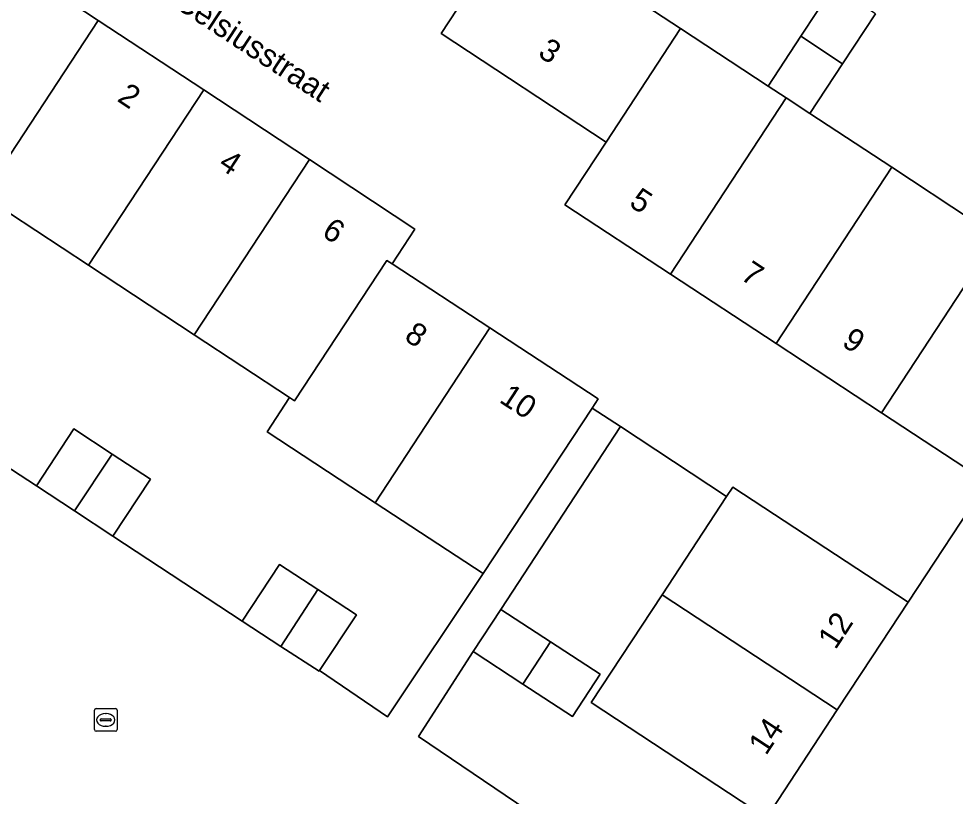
# Model space of a CAD drawing. Extents: x 159279 to 160377, y 384531 to 385888.
# Drawn here: x 159559.43 to 159600.5, y 385106.89 to 385140.99 of the extents above; entities that cross this region are included whole.
import ezdxf

# ---------------------------------------------------------------- set-up
doc = ezdxf.new("R2010")
doc.units = 0
for name, color, linetype in [('IMGEO_Erf', 7, 'Continuous'), ('IMGEO_Hek', 7, 'Continuous'), ('IMGEO_Kolk', 7, 'Continuous'), ('IMGEO_Openbare_ruimte_label', 7, 'Continuous'), ('IMGEO_Pand', 7, 'Continuous'), ('IMGEO_Pand_nummerreeks', 7, 'Continuous'), ('IMGEO_Voetpad_open', 7, 'Continuous')]:
    doc.layers.add(name, color=color, linetype=linetype)

msp = doc.modelspace()

# ---------------------------------------------------------------- linework, layer by layer
at = {"layer": 'IMGEO_Erf'}
for points in [[(159558.284, 385143.967), (159562.915, 385140.917), (159567.545, 385137.866), (159572.176, 385134.816), (159576.806, 385131.765), (159575.8, 385130.239), (159580.092, 385127.429), (159584.836, 385124.324), (159584.57, 385123.92), (159585.813, 385123.103), (159590.469, 385120.035), (159590.743, 385120.452), (159598.428, 385115.411), (159601.898, 385120.671), (159597.269, 385123.71), (159592.641, 385126.748), (159588.012, 385129.787), (159583.383, 385132.825), (159585.189, 385135.581), (159577.953, 385140.341), (159581.217, 385145.312)], [(159582.318, 385144.589), (159588.452, 385140.56), (159592.288, 385138.04), (159593.721, 385140.223), (159595.154, 385142.405)], [(159596.995, 385141.212), (159595.555, 385139.018), (159594.122, 385136.836), (159597.714, 385134.476), (159601.211, 385132.178)], [(159555.815, 385123.374), (159560.206, 385120.511), (159561.849, 385123.009), (159563.526, 385121.902), (159565.204, 385120.795), (159563.562, 385118.298), (159569.234, 385114.571), (159570.866, 385117.053), (159572.55, 385115.955), (159574.234, 385114.857), (159572.625, 385112.411), (159575.6, 385110.38), (159579.798, 385116.656), (159575.061, 385119.767), (159570.323, 385122.878), (159571.308, 385124.377), (159567.115, 385127.134), (159562.482, 385130.181), (159557.849, 385133.227)], [(159588.896, 385101.438), (159576.967, 385109.521), (159579.359, 385113.24), (159580.569, 385115.089), (159585.813, 385123.103), (159584.57, 385123.92), (159579.798, 385116.656), (159575.6, 385110.38), (159572.625, 385112.411), (159572.601, 385112.374), (159570.927, 385113.466), (159569.234, 385114.571), (159563.562, 385118.298), (159561.88, 385119.407), (159560.206, 385120.511), (159555.815, 385123.374)]]:
    msp.add_lwpolyline(points, dxfattribs=at)
msp.add_lwpolyline([(159584.535, 385111.011), (159587.639, 385115.732), (159590.469, 385120.035), (159585.813, 385123.103), (159580.569, 385115.089), (159582.745, 385113.666), (159584.92, 385112.242), (159583.71, 385110.393), (159581.535, 385111.816), (159579.359, 385113.24), (159576.967, 385109.521), (159588.896, 385101.438), (159591.291, 385105.081), (159591.543, 385104.915), (159592.22, 385105.946)], close=True, dxfattribs=at)
at = {"layer": 'IMGEO_Hek'}
for points in [[(159555.815, 385123.374), (159560.206, 385120.511)], [(159563.562, 385118.298), (159569.234, 385114.571)], [(159572.625, 385112.411), (159575.6, 385110.38), (159579.798, 385116.656)]]:
    msp.add_lwpolyline(points, dxfattribs=at)
at = {"layer": 'IMGEO_Kolk'}
for p, q in [((159562.745, 385109.816), (159562.745, 385110.668)), ((159562.82, 385110.742), (159563.672, 385110.742)), ((159563.233, 385110.522), (159563.258, 385110.522)), ((159563.746, 385110.668), (159563.746, 385109.816)), ((159563.004, 385110.236), (159563.004, 385110.248)), ((159563.442, 385110.199), (159563.044, 385110.199)), ((159563.047, 385110.285), (159563.445, 385110.285)), ((159563.488, 385110.248), (159563.488, 385110.236)), ((159563.672, 385109.742), (159562.82, 385109.742)), ((159563.256, 385109.962), (159563.231, 385109.962))]:
    msp.add_line(p, q, dxfattribs=at)
for points in [[(159562.745, 385109.816), (159562.745, 385110.668)], [(159562.82, 385110.742), (159563.672, 385110.742)], [(159563.746, 385110.668), (159563.746, 385109.816)], [(159563.672, 385109.742), (159562.82, 385109.742)]]:
    msp.add_lwpolyline(points, dxfattribs=at)
for centre, radius, start, end in [((159562.822, 385110.666), 0.0765, 91.552, 178.448), ((159562.822, 385110.666), 0.0765, 91.552, 178.448), ((159563.67, 385110.666), 0.0765, 1.552, 88.448), ((159563.67, 385110.666), 0.0765, 1.552, 88.448), ((159563.044, 385110.245), 0.0403, 85.8775, 175.7526), ((159563.041, 385110.235), 0.0366, 178.938, 274.7102), ((159563.445, 385110.242), 0.043, 264.8664, 352.4533), ((159563.449, 385110.247), 0.0386, 1.7309, 96.639), ((159562.822, 385109.818), 0.0765, 181.552, 268.448), ((159562.822, 385109.818), 0.0765, 181.552, 268.448), ((159563.67, 385109.818), 0.0765, 271.552, 358.448), ((159563.67, 385109.818), 0.0765, 271.552, 358.448)]:
    msp.add_arc(centre, radius, start, end, dxfattribs=at)
for centre, major_axis, ratio, start_param, end_param in [((159563.232, 385110.242), (-0.387, 0.002), 0.722429, 4.712389, 7.853982), ((159563.257, 385110.242), (-0.39, 0.002), 0.717154, 1.570796, 4.712389)]:
    msp.add_ellipse(centre, major_axis=major_axis, ratio=ratio, start_param=start_param, end_param=end_param, dxfattribs=at)
at = {"layer": 'IMGEO_Pand'}
for points in [[(159588.452, 385140.56), (159582.318, 385144.589), (159581.217, 385145.312), (159577.953, 385140.341), (159585.189, 385135.581)], [(159562.915, 385140.917), (159558.284, 385143.967), (159553.263, 385136.243), (159557.849, 385133.227)], [(159595.154, 385142.405), (159593.721, 385140.223), (159595.555, 385139.018), (159596.995, 385141.212)], [(159567.545, 385137.866), (159562.915, 385140.917), (159557.849, 385133.227), (159562.482, 385130.181)], [(159593.086, 385137.516), (159592.288, 385138.04), (159588.452, 385140.56), (159585.189, 385135.581), (159583.383, 385132.825), (159588.012, 385129.787)], [(159595.555, 385139.018), (159593.721, 385140.223), (159592.288, 385138.04), (159593.086, 385137.516), (159594.122, 385136.836)], [(159572.176, 385134.816), (159567.545, 385137.866), (159562.482, 385130.181), (159567.115, 385127.134)], [(159597.714, 385134.476), (159594.122, 385136.836), (159593.086, 385137.516), (159588.012, 385129.787), (159592.641, 385126.748)], [(159575.576, 385130.386), (159575.8, 385130.239), (159576.806, 385131.765), (159572.176, 385134.816), (159567.115, 385127.134), (159571.308, 385124.377), (159571.524, 385124.235)], [(159602.341, 385131.436), (159601.211, 385132.178), (159597.714, 385134.476), (159592.641, 385126.748), (159597.269, 385123.71)], [(159606.97, 385128.396), (159602.966, 385131.025), (159602.341, 385131.436), (159597.269, 385123.71), (159601.898, 385120.671), (159604.957, 385125.332)], [(159580.092, 385127.429), (159575.8, 385130.239), (159575.576, 385130.386), (159571.524, 385124.235), (159571.308, 385124.377), (159570.323, 385122.878), (159575.061, 385119.767)], [(159584.57, 385123.92), (159584.836, 385124.324), (159580.092, 385127.429), (159575.061, 385119.767), (159579.798, 385116.656)], [(159563.526, 385121.902), (159561.849, 385123.009), (159560.206, 385120.511), (159561.88, 385119.407)], [(159565.204, 385120.795), (159563.526, 385121.902), (159561.88, 385119.407), (159563.562, 385118.298)], [(159590.743, 385120.452), (159590.469, 385120.035), (159587.639, 385115.732), (159595.326, 385110.677), (159596.858, 385113.009), (159598.428, 385115.411)], [(159572.55, 385115.955), (159570.866, 385117.053), (159569.234, 385114.571), (159570.927, 385113.466)], [(159574.234, 385114.857), (159572.55, 385115.955), (159570.927, 385113.466), (159572.601, 385112.374), (159572.625, 385112.411)], [(159587.639, 385115.732), (159584.535, 385111.011), (159592.22, 385105.946), (159595.326, 385110.677)], [(159582.745, 385113.666), (159580.569, 385115.089), (159579.359, 385113.24), (159581.535, 385111.816)], [(159584.92, 385112.242), (159582.745, 385113.666), (159581.535, 385111.816), (159583.71, 385110.393)]]:
    msp.add_lwpolyline(points, close=True, dxfattribs=at)
at = {"layer": 'IMGEO_Voetpad_open'}
msp.add_lwpolyline([(159601.898, 385120.671), (159598.428, 385115.411), (159596.858, 385113.009), (159595.326, 385110.677), (159592.22, 385105.946), (159591.543, 385104.915), (159595.873, 385102.071), (159600.461, 385099.058), (159605.049, 385096.045)], dxfattribs=at)

# ---------------------------------------------------------------- texts
at = {"layer": 'IMGEO_Openbare_ruimte_label'}
msp.add_text('Celsiusstraat', height=1, rotation=326.7551, dxfattribs=at).set_placement((159566.194, 385141.538))
at = {"layer": 'IMGEO_Pand_nummerreeks'}
for s, rotation, p in [('3', 326.6596, (159582.148, 385139.377)), ('2', 326.6252, (159563.703, 385137.404)), ('4', 326.6252, (159568.134, 385134.485)), ('5', 326.7169, (159586.149, 385132.804)), ('6', 326.6252, (159572.671, 385131.496)), ('7', 326.7169, (159591.031, 385129.599)), ('8', 326.7914, (159576.286, 385126.933)), ('9', 326.7169, (159595.476, 385126.681)), ('10', 326.7914, (159580.455, 385124.204)), ('12', 56.7114, (159595.246, 385113.286)), ('14', 56.7114, (159592.2, 385108.648))]:
    msp.add_text(s, height=1, rotation=rotation, dxfattribs=at).set_placement(p)

doc.saveas('drawing.dxf')
